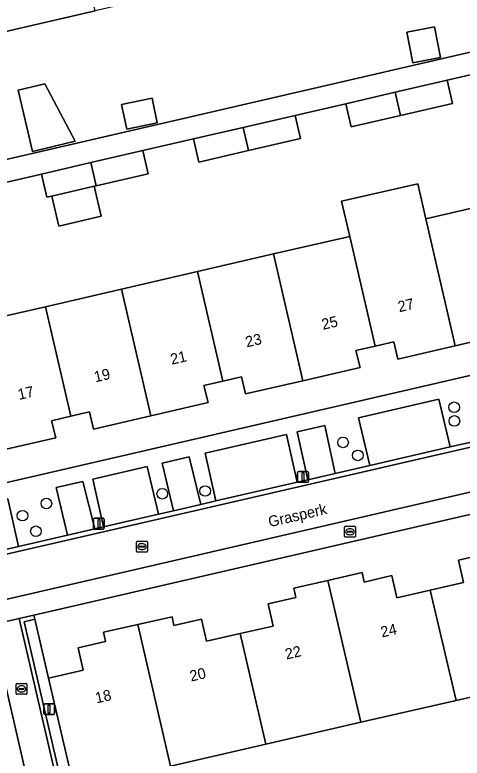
# Model space of a CAD drawing. Extents: x 156412 to 157779, y 382335 to 383768.
# Drawn here: x 156780.6 to 156821.8, y 382800.5 to 382869.1 of the extents above; entities that cross this region are included whole.
import ezdxf

# ---------------------------------------------------------------- set-up
doc = ezdxf.new("R2010")
doc.units = 0
for name, color, linetype in [('IMGEO_Berm_groen', 7, 'Continuous'), ('IMGEO_Boom', 7, 'Continuous'), ('IMGEO_Brandkraan', 7, 'Continuous'), ('IMGEO_Erf', 7, 'Continuous'), ('IMGEO_Groenvoorziening', 7, 'Continuous'), ('IMGEO_Kolk', 7, 'Continuous'), ('IMGEO_Lichtmast', 7, 'Continuous'), ('IMGEO_Muur', 7, 'Continuous'), ('IMGEO_Openbare_ruimte_label', 7, 'Continuous'), ('IMGEO_Pand', 7, 'Continuous'), ('IMGEO_Pand_nummerreeks', 7, 'Continuous'), ('IMGEO_Parkeervlak_open', 7, 'Continuous'), ('IMGEO_Rijbaan_lokaal_gesloten', 7, 'Continuous'), ('IMGEO_Rijbaan_lokaal_open', 7, 'Continuous'), ('IMGEO_Rioolput', 7, 'Continuous'), ('IMGEO_Voetpad_open', 7, 'Continuous')]:
    doc.layers.add(name, color=color, linetype=linetype)

msp = doc.modelspace()

# ---------------------------------------------------------------- linework, layer by layer
at = {"layer": 'IMGEO_Berm_groen'}
msp.add_lwpolyline([(156779.921, 382824.46), (156778.474, 382824.126), (156779.481, 382819.729), (156780.925, 382820.063)], close=True, dxfattribs=at)
at = {"layer": 'IMGEO_Boom'}
for centre in [(156821.07, 382832.904), (156821.092, 382831.642), (156810.83, 382829.664), (156812.188, 382828.466), (156794.167, 382824.928), (156798.117, 382825.181), (156783.483, 382824.023), (156781.278, 382822.903), (156782.515, 382821.465)]:
    msp.add_circle(centre, 0.489, dxfattribs=at)
at = {"layer": 'IMGEO_Brandkraan'}
for p, q in [((156810.963, 382820.996), (156810.963, 382821.848)), ((156811.038, 382821.922), (156811.89, 382821.922)), ((156811.964, 382821.848), (156811.964, 382820.996)), ((156811.222, 382821.416), (156811.222, 382821.428)), ((156811.66, 382821.379), (156811.262, 382821.379)), ((156811.265, 382821.465), (156811.663, 382821.465)), ((156811.451, 382821.702), (156811.476, 382821.702)), ((156811.706, 382821.428), (156811.706, 382821.416)), ((156811.89, 382820.922), (156811.038, 382820.922)), ((156811.474, 382821.142), (156811.449, 382821.142))]:
    msp.add_line(p, q, dxfattribs=at)
for points in [[(156810.963, 382820.996), (156810.963, 382821.848)], [(156811.038, 382821.922), (156811.89, 382821.922)], [(156811.964, 382821.848), (156811.964, 382820.996)], [(156811.89, 382820.922), (156811.038, 382820.922)]]:
    msp.add_lwpolyline(points, dxfattribs=at)
for centre, radius, start, end in [((156811.04, 382821.846), 0.0765, 91.55205, 178.44795), ((156811.04, 382821.846), 0.0765, 91.55205, 178.44795), ((156811.888, 382821.846), 0.0765, 1.55205, 88.44795), ((156811.888, 382821.846), 0.0765, 1.55205, 88.44795), ((156811.262, 382821.425), 0.0403, 85.87752, 175.75265), ((156811.259, 382821.415), 0.0366, 178.93798, 274.71019), ((156811.663, 382821.422), 0.043, 264.86636, 352.45326), ((156811.667, 382821.427), 0.0386, 1.73085, 96.63898), ((156811.04, 382820.998), 0.0765, 181.55205, 268.44795), ((156811.04, 382820.998), 0.0765, 181.55205, 268.44795), ((156811.888, 382820.998), 0.0765, 271.55205, 358.44795), ((156811.888, 382820.998), 0.0765, 271.55205, 358.44795)]:
    msp.add_arc(centre, radius, start, end, dxfattribs=at)
for centre, major_axis, ratio, start_param, end_param in [((156811.45, 382821.422), (-0.387, 0.002), 0.722429, 4.712389, 7.853982), ((156811.475, 382821.422), (-0.39, 0.002), 0.717154, 1.570796, 4.712389)]:
    msp.add_ellipse(centre, major_axis=major_axis, ratio=ratio, start_param=start_param, end_param=end_param, dxfattribs=at)
at = {"layer": 'IMGEO_Erf'}
for points in [[(156842.813, 382873.008), (156840.789, 382881.694), (156831.826, 382879.621), (156823.06, 382877.593), (156814.295, 382875.566), (156814.569, 382874.07), (156809.582, 382872.917), (156809.24, 382874.398), (156805.529, 382873.541), (156796.753, 382871.513), (156787.987, 382869.488), (156779.221, 382867.463), (156770.432, 382865.433), (156761.515, 382863.373), (156762.748, 382858.014), (156765.163, 382858.57), (156766.983, 382852.812), (156839.709, 382869.642), (156839.125, 382872.15), (156840.982, 382872.582)], [(156816.721, 382867.503), (156819.27, 382867.992), (156819.808, 382865.185), (156817.259, 382864.696)], [(156786.134, 382857.461), (156782.201, 382856.501), (156780.871, 382862.176), (156783.35, 382862.757)], [(156793.699, 382859.149), (156790.892, 382858.558), (156790.413, 382860.834), (156793.22, 382861.425)], [(156854.352, 382804.41), (156858.429, 382805.383), (156856.435, 382813.996), (156847.542, 382811.941), (156838.763, 382809.913), (156830.005, 382807.89), (156821.243, 382805.866), (156812.469, 382803.839), (156803.704, 382801.814), (156794.934, 382799.788), (156786.03, 382797.749), (156789.002, 382784.941), (156789.092, 382784.551), (156855.404, 382799.852)]]:
    msp.add_lwpolyline(points, close=True, dxfattribs=at)
for points in [[(156825.084, 382864.155), (156820.428, 382863.078), (156820.924, 382860.935), (156816.139, 382859.828), (156811.573, 382858.771), (156811.077, 382860.914), (156806.401, 382859.833), (156806.897, 382857.69), (156802.112, 382856.583), (156797.546, 382855.526), (156797.05, 382857.669), (156792.375, 382856.588), (156792.871, 382854.445), (156788.085, 382853.337), (156787.89, 382853.292), (156788.53, 382850.527), (156784.618, 382849.622), (156783.978, 382852.387), (156783.52, 382852.281), (156783.024, 382854.424), (156778.348, 382853.343)], [(156776.374, 382840.566), (156783.388, 382842.187), (156790.403, 382843.808), (156797.417, 382845.429), (156804.431, 382847.049), (156811.445, 382848.67), (156810.696, 382851.91), (156817.711, 382853.532), (156818.46, 382850.291), (156825.474, 382851.912)], [(156728.366, 382814.072), (156850.038, 382842.208)], [(156826.424, 382839.802), (156821.165, 382838.583), (156815.879, 382837.358), (156815.511, 382838.945), (156813.786, 382838.545), (156812.023, 382838.137), (156812.403, 382836.583), (156807.133, 382835.358), (156801.852, 382834.13), (156801.483, 382835.718), (156799.754, 382835.316), (156797.996, 382834.907), (156798.381, 382833.346), (156793.104, 382832.119), (156787.819, 382830.89), (156787.45, 382832.478), (156785.725, 382832.077), (156783.962, 382831.668), (156784.347, 382830.093), (156779.075, 382828.879)], [(156852.727, 382829.996), (156782.34, 382813.73), (156782.43, 382813.341), (156783.681, 382807.923), (156786.86, 382808.665), (156786.397, 382810.714), (156788.942, 382811.29), (156788.748, 382812.148), (156791.906, 382812.863), (156795.085, 382813.582), (156795.233, 382812.781), (156797.778, 382813.362), (156798.245, 382811.315), (156801.337, 382812.021), (156804.397, 382812.719), (156803.929, 382814.767), (156806.474, 382815.348), (156806.278, 382816.206), (156809.442, 382816.929), (156812.606, 382817.651), (156812.785, 382816.784), (156815.327, 382817.372), (156815.801, 382815.326), (156818.875, 382816.038), (156821.948, 382816.749), (156821.475, 382818.795), (156824.018, 382819.384)]]:
    msp.add_lwpolyline(points, dxfattribs=at)
at = {"layer": 'IMGEO_Groenvoorziening'}
msp.add_lwpolyline([(156789.002, 382784.941), (156786.03, 382797.749), (156783.681, 382807.923), (156782.43, 382813.341), (156781.442, 382813.112), (156788.02, 382784.714)], close=True, dxfattribs=at)
at = {"layer": 'IMGEO_Kolk'}
for p, q in [((156780.687, 382806.497), (156780.687, 382807.349)), ((156780.762, 382807.423), (156781.614, 382807.423)), ((156780.946, 382806.917), (156780.946, 382806.929)), ((156781.384, 382806.88), (156780.986, 382806.88)), ((156780.989, 382806.966), (156781.387, 382806.966)), ((156781.175, 382807.203), (156781.2, 382807.203)), ((156781.43, 382806.929), (156781.43, 382806.917)), ((156781.688, 382807.349), (156781.688, 382806.497)), ((156781.614, 382806.423), (156780.762, 382806.423)), ((156781.198, 382806.643), (156781.173, 382806.643))]:
    msp.add_line(p, q, dxfattribs=at)
for points in [[(156780.687, 382806.497), (156780.687, 382807.349)], [(156780.762, 382807.423), (156781.614, 382807.423)], [(156781.688, 382807.349), (156781.688, 382806.497)], [(156781.614, 382806.423), (156780.762, 382806.423)]]:
    msp.add_lwpolyline(points, dxfattribs=at)
for centre, radius, start, end in [((156780.764, 382807.347), 0.0765, 91.55205, 178.44795), ((156780.764, 382807.347), 0.0765, 91.55205, 178.44795), ((156780.986, 382806.926), 0.0403, 85.87752, 175.75265), ((156780.983, 382806.916), 0.0366, 178.93798, 274.71019), ((156781.387, 382806.923), 0.043, 264.86636, 352.45326), ((156781.391, 382806.928), 0.0386, 1.73085, 96.63898), ((156781.612, 382807.347), 0.0765, 1.55205, 88.44795), ((156781.612, 382807.347), 0.0765, 1.55205, 88.44795), ((156780.764, 382806.499), 0.0765, 181.55205, 268.44795), ((156780.764, 382806.499), 0.0765, 181.55205, 268.44795), ((156781.612, 382806.499), 0.0765, 271.55205, 358.44795), ((156781.612, 382806.499), 0.0765, 271.55205, 358.44795)]:
    msp.add_arc(centre, radius, start, end, dxfattribs=at)
for centre, major_axis, ratio, start_param, end_param in [((156781.174, 382806.923), (-0.387, 0.002), 0.722429, 4.712389, 7.853982), ((156781.199, 382806.923), (-0.39, 0.002), 0.717154, 1.570796, 4.712389)]:
    msp.add_ellipse(centre, major_axis=major_axis, ratio=ratio, start_param=start_param, end_param=end_param, dxfattribs=at)
at = {"layer": 'IMGEO_Lichtmast'}
for p, q in [((156806.644, 382826.08), (156806.644, 382826.88)), ((156806.644, 382826.88), (156806.644, 382826.08)), ((156806.744, 382826.98), (156807.534, 382826.98)), ((156807.534, 382826.98), (156806.744, 382826.98)), ((156807.634, 382826.88), (156807.634, 382826.08)), ((156807.634, 382826.08), (156807.634, 382826.88)), ((156807.534, 382825.98), (156806.744, 382825.98)), ((156806.744, 382825.98), (156807.534, 382825.98)), ((156787.83, 382821.761), (156787.83, 382822.561)), ((156787.83, 382822.561), (156787.83, 382821.761)), ((156787.93, 382822.661), (156788.72, 382822.661)), ((156788.72, 382822.661), (156787.93, 382822.661)), ((156788.82, 382822.561), (156788.82, 382821.761)), ((156788.82, 382821.761), (156788.82, 382822.561)), ((156788.72, 382821.661), (156787.93, 382821.661)), ((156787.93, 382821.661), (156788.72, 382821.661)), ((156783.241, 382804.648), (156783.241, 382805.448)), ((156783.241, 382805.448), (156783.241, 382804.648)), ((156783.341, 382805.548), (156784.131, 382805.548)), ((156784.131, 382805.548), (156783.341, 382805.548)), ((156784.231, 382805.448), (156784.231, 382804.648)), ((156784.231, 382804.648), (156784.231, 382805.448)), ((156784.131, 382804.548), (156783.341, 382804.548)), ((156783.341, 382804.548), (156784.131, 382804.548))]:
    msp.add_line(p, q, dxfattribs=at)
for points in [[(156807.064, 382826.855), (156807.214, 382826.855), (156807.214, 382826.105), (156807.064, 382826.105), (156807.064, 382826.855)], [(156788.25, 382822.536), (156788.4, 382822.536), (156788.4, 382821.786), (156788.25, 382821.786), (156788.25, 382822.536)], [(156783.661, 382805.423), (156783.811, 382805.423), (156783.811, 382804.673), (156783.661, 382804.673), (156783.661, 382805.423)]]:
    msp.add_lwpolyline(points, dxfattribs=at)
for centre, start, end in [((156806.744, 382826.88), 90, 180), ((156806.744, 382826.88), 90, 180), ((156807.534, 382826.88), 0, 90), ((156807.534, 382826.88), 360, 90), ((156806.744, 382826.08), 180, 270), ((156806.744, 382826.08), 180, 270), ((156807.534, 382826.08), 270, 0), ((156807.534, 382826.08), 270, 0), ((156787.93, 382822.561), 90, 180), ((156787.93, 382822.561), 90, 180), ((156788.72, 382822.561), 0, 90), ((156788.72, 382822.561), 360, 90), ((156787.93, 382821.761), 180, 270), ((156787.93, 382821.761), 180, 270), ((156788.72, 382821.761), 270, 0), ((156788.72, 382821.761), 270, 0), ((156783.341, 382805.448), 90, 180), ((156783.341, 382805.448), 90, 180), ((156784.131, 382805.448), 0, 90), ((156784.131, 382805.448), 360, 90), ((156783.341, 382804.648), 180, 270), ((156783.341, 382804.648), 180, 270), ((156784.131, 382804.648), 270, 0), ((156784.131, 382804.648), 270, 0)]:
    msp.add_arc(centre, 0.1, start, end, dxfattribs=at)
at = {"layer": 'IMGEO_Muur'}
msp.add_lwpolyline([(156781.442, 382813.112), (156782.43, 382813.341), (156782.34, 382813.73), (156780.962, 382813.412), (156787.72, 382784.234), (156789.092, 382784.551), (156789.002, 382784.941), (156788.02, 382784.714)], close=True, dxfattribs=at)
at = {"layer": 'IMGEO_Pand'}
for points in [[(156785.626, 382879.701), (156784.954, 382882.605), (156781.822, 382881.881), (156782.03, 382881.024), (156779.448, 382880.427), (156779.921, 382878.381), (156777.691, 382877.865), (156777.037, 382877.714), (156776.858, 382877.673), (156779.221, 382867.463), (156787.987, 382869.488)], [(156816.721, 382867.503), (156817.259, 382864.696), (156819.808, 382865.185), (156819.27, 382867.992)], [(156815.643, 382861.971), (156816.139, 382859.828), (156820.924, 382860.935), (156820.428, 382863.078)], [(156782.201, 382856.501), (156786.134, 382857.461), (156783.35, 382862.757), (156780.871, 382862.176)], [(156815.643, 382861.971), (156811.077, 382860.914), (156811.573, 382858.771), (156816.139, 382859.828)], [(156793.699, 382859.149), (156793.22, 382861.425), (156790.413, 382860.834), (156790.892, 382858.558)], [(156801.616, 382858.726), (156802.112, 382856.583), (156806.897, 382857.69), (156806.401, 382859.833)], [(156801.616, 382858.726), (156797.05, 382857.669), (156797.546, 382855.526), (156802.112, 382856.583)], [(156787.589, 382855.48), (156788.085, 382853.337), (156792.871, 382854.445), (156792.375, 382856.588)], [(156787.589, 382855.48), (156783.024, 382854.424), (156783.52, 382852.281), (156783.978, 382852.387), (156787.89, 382853.292), (156788.085, 382853.337)], [(156818.46, 382850.291), (156817.711, 382853.532), (156810.696, 382851.91), (156811.445, 382848.67), (156813.786, 382838.545), (156815.511, 382838.945), (156815.879, 382837.358), (156821.165, 382838.583)], [(156787.89, 382853.292), (156783.978, 382852.387), (156784.618, 382849.622), (156788.53, 382850.527)], [(156825.474, 382851.912), (156818.46, 382850.291), (156821.165, 382838.583), (156826.424, 382839.802), (156826.062, 382841.405), (156827.808, 382841.808)], [(156807.133, 382835.358), (156812.403, 382836.583), (156812.023, 382838.137), (156813.786, 382838.545), (156811.445, 382848.67), (156804.431, 382847.049)], [(156807.133, 382835.358), (156804.431, 382847.049), (156797.417, 382845.429), (156799.754, 382835.316), (156801.483, 382835.718), (156801.852, 382834.13)], [(156790.403, 382843.808), (156793.104, 382832.119), (156798.381, 382833.346), (156797.996, 382834.907), (156799.754, 382835.316), (156797.417, 382845.429)], [(156790.403, 382843.808), (156783.388, 382842.187), (156785.725, 382832.077), (156787.45, 382832.478), (156787.819, 382830.89), (156793.104, 382832.119)], [(156776.374, 382840.566), (156779.075, 382828.879), (156784.347, 382830.093), (156783.962, 382831.668), (156785.725, 382832.077), (156783.388, 382842.187)], [(156830.005, 382807.89), (156826.975, 382820.972), (156823.819, 382820.241), (156824.018, 382819.384), (156821.475, 382818.795), (156821.948, 382816.749), (156818.875, 382816.038), (156821.243, 382805.866)], [(156821.243, 382805.866), (156818.875, 382816.038), (156815.801, 382815.326), (156815.327, 382817.372), (156812.785, 382816.784), (156812.606, 382817.651), (156809.442, 382816.929), (156812.469, 382803.839)], [(156801.337, 382812.021), (156803.704, 382801.814), (156812.469, 382803.839), (156809.442, 382816.929), (156806.278, 382816.206), (156806.474, 382815.348), (156803.929, 382814.767), (156804.397, 382812.719)], [(156791.906, 382812.863), (156794.934, 382799.788), (156803.704, 382801.814), (156801.337, 382812.021), (156798.245, 382811.315), (156797.778, 382813.362), (156795.233, 382812.781), (156795.085, 382813.582)], [(156791.906, 382812.863), (156788.748, 382812.148), (156788.942, 382811.29), (156786.397, 382810.714), (156786.86, 382808.665), (156783.681, 382807.923), (156786.03, 382797.749), (156794.934, 382799.788)], [(156779.772, 382807.008), (156776.501, 382806.275), (156776.034, 382808.302), (156773.462, 382807.709), (156773.264, 382808.567), (156770.171, 382807.854), (156770.837, 382804.948), (156773.17, 382794.779), (156782.104, 382796.837)]]:
    msp.add_lwpolyline(points, close=True, dxfattribs=at)
at = {"layer": 'IMGEO_Parkeervlak_open'}
for points in [[(156819.663, 382833.644), (156812.253, 382831.932), (156813.285, 382827.537), (156820.711, 382829.253)], [(156809.138, 382831.212), (156806.612, 382830.628), (156807.579, 382826.219), (156810.093, 382826.8)], [(156805.602, 382830.395), (156798.115, 382828.665), (156799.105, 382824.262), (156806.603, 382825.994)], [(156796.646, 382828.325), (156794.17, 382827.753), (156795.212, 382823.363), (156797.723, 382823.943)], [(156792.76, 382827.427), (156787.751, 382826.269), (156788.741, 382821.868), (156793.807, 382823.039)], [(156786.851, 382826.062), (156784.394, 382825.494), (156785.424, 382821.102), (156787.934, 382821.682)]]:
    msp.add_lwpolyline(points, close=True, dxfattribs=at)
at = {"layer": 'IMGEO_Rijbaan_lokaal_gesloten'}
msp.add_lwpolyline([(156925.817, 382853.068), (156855.39, 382836.785), (156816.178, 382827.739), (156776.982, 382818.697), (156706.623, 382802.451), (156704.67, 382802.003), (156705.372, 382798.026), (156707.336, 382798.509), (156707.464, 382798.538), (156780.281, 382815.295), (156817.084, 382823.811), (156856.378, 382832.904)], dxfattribs=at)
at = {"layer": 'IMGEO_Rijbaan_lokaal_open'}
for points in [[(156704.67, 382802.003), (156706.623, 382802.451), (156776.982, 382818.697), (156816.178, 382827.739), (156855.39, 382836.785), (156925.817, 382853.068)], [(156823.035, 382829.789), (156820.711, 382829.253), (156813.285, 382827.537), (156810.093, 382826.8), (156807.579, 382826.219), (156806.603, 382825.994), (156799.105, 382824.262), (156797.723, 382823.943), (156795.212, 382823.363), (156793.807, 382823.039), (156788.741, 382821.868), (156787.934, 382821.682), (156785.424, 382821.102), (156780.925, 382820.063), (156779.481, 382819.729)]]:
    msp.add_lwpolyline(points, dxfattribs=at)
at = {"layer": 'IMGEO_Rioolput'}
for p, q in [((156791.8, 382819.622), (156791.8, 382820.474)), ((156791.875, 382820.548), (156792.727, 382820.548)), ((156792.801, 382820.474), (156792.801, 382819.622)), ((156792.059, 382820.042), (156792.059, 382820.054)), ((156792.497, 382820.005), (156792.099, 382820.005)), ((156792.102, 382820.091), (156792.5, 382820.091)), ((156792.288, 382820.328), (156792.313, 382820.328)), ((156792.543, 382820.054), (156792.543, 382820.042)), ((156792.727, 382819.548), (156791.875, 382819.548)), ((156792.311, 382819.768), (156792.286, 382819.768))]:
    msp.add_line(p, q, dxfattribs=at)
for points in [[(156791.8, 382819.622), (156791.8, 382820.474)], [(156791.875, 382820.548), (156792.727, 382820.548)], [(156792.801, 382820.474), (156792.801, 382819.622)], [(156792.727, 382819.548), (156791.875, 382819.548)]]:
    msp.add_lwpolyline(points, dxfattribs=at)
for centre, radius, start, end in [((156791.877, 382820.472), 0.0765, 91.55205, 178.44795), ((156791.877, 382820.472), 0.0765, 91.55205, 178.44795), ((156792.725, 382820.472), 0.0765, 1.55205, 88.44795), ((156792.725, 382820.472), 0.0765, 1.55205, 88.44795), ((156792.099, 382820.051), 0.0403, 85.87752, 175.75265), ((156792.096, 382820.041), 0.0366, 178.93798, 274.71019), ((156792.5, 382820.048), 0.043, 264.86636, 352.45326), ((156792.504, 382820.053), 0.0386, 1.73085, 96.63898), ((156791.877, 382819.624), 0.0765, 181.55205, 268.44795), ((156791.877, 382819.624), 0.0765, 181.55205, 268.44795), ((156792.725, 382819.624), 0.0765, 271.55205, 358.44795), ((156792.725, 382819.624), 0.0765, 271.55205, 358.44795)]:
    msp.add_arc(centre, radius, start, end, dxfattribs=at)
for centre, major_axis, ratio, start_param, end_param in [((156792.287, 382820.048), (-0.387, 0.002), 0.722429, 4.712389, 7.853982), ((156792.312, 382820.048), (-0.39, 0.002), 0.717154, 1.570796, 4.712389)]:
    msp.add_ellipse(centre, major_axis=major_axis, ratio=ratio, start_param=start_param, end_param=end_param, dxfattribs=at)
at = {"layer": 'IMGEO_Voetpad_open'}
for points in [[(156778.348, 382853.343), (156783.024, 382854.424), (156787.589, 382855.48), (156792.375, 382856.588), (156797.05, 382857.669), (156801.616, 382858.726), (156806.401, 382859.833), (156811.077, 382860.914), (156815.643, 382861.971), (156820.428, 382863.078), (156825.084, 382864.155), (156829.66, 382865.213), (156834.426, 382866.316), (156839.228, 382867.427), (156843.826, 382868.491), (156843.397, 382870.5), (156839.709, 382869.642), (156766.983, 382852.812)], [(156853.925, 382843.103), (156851.402, 382842.527), (156850.038, 382842.208), (156728.366, 382814.072)], [(156779.921, 382824.46), (156780.925, 382820.063), (156785.424, 382821.102), (156784.394, 382825.494), (156786.851, 382826.062), (156787.934, 382821.682), (156788.741, 382821.868), (156787.751, 382826.269), (156792.76, 382827.427), (156793.807, 382823.039), (156795.212, 382823.363), (156794.17, 382827.753), (156796.646, 382828.325), (156797.723, 382823.943), (156799.105, 382824.262), (156798.115, 382828.665), (156805.602, 382830.395), (156806.603, 382825.994), (156807.579, 382826.219), (156806.612, 382830.628), (156809.138, 382831.212), (156810.093, 382826.8), (156813.285, 382827.537), (156812.253, 382831.932), (156819.663, 382833.644), (156820.711, 382829.253), (156823.035, 382829.789)]]:
    msp.add_lwpolyline(points, dxfattribs=at)
for points in [[(156852.727, 382829.996), (156854.08, 382830.294), (156856.714, 382830.844), (156856.91, 382830.891), (156859.126, 382831.425), (156927.114, 382847.315), (156926.664, 382849.268), (156923.197, 382848.454), (156856.378, 382832.904), (156817.084, 382823.811), (156780.281, 382815.295), (156707.464, 382798.538), (156707.908, 382796.596), (156778.432, 382812.831), (156780.962, 382813.412), (156782.34, 382813.73)], [(156787.72, 382784.234), (156780.962, 382813.412), (156778.432, 382812.831), (156779.772, 382807.008), (156782.104, 382796.837), (156784.918, 382784.438), (156785.319, 382782.658), (156785.823, 382780.519), (156787.812, 382771.96), (156790.521, 382760.248), (156791.208, 382757.283), (156793.73, 382757.867), (156788.095, 382782.246)]]:
    msp.add_lwpolyline(points, close=True, dxfattribs=at)

# ---------------------------------------------------------------- texts
at = {"layer": 'IMGEO_Openbare_ruimte_label'}
msp.add_text('Grasperk', height=1, rotation=13.0075, dxfattribs=at).set_placement((156804.057, 382821.834))
at = {"layer": 'IMGEO_Pand_nummerreeks'}
for s, rotation, p in [('27', 13.00614, (156816.008, 382841.669)), ('25', 13.00408, (156808.982, 382840.047)), ('23', 13.00408, (156801.957, 382838.425)), ('21', 13.00408, (156795.042, 382836.827)), ('19', 13.00408, (156787.996, 382835.2)), ('17', 13.00408, (156780.971, 382833.577)), ('24', 13.00484, (156814.417, 382811.656)), ('22', 13.00484, (156805.613, 382809.622)), ('20', 13.00484, (156796.818, 382807.59)), ('18', 13.00484, (156788.106, 382805.579))]:
    msp.add_text(s, height=1, rotation=rotation, dxfattribs=at).set_placement(p)

doc.saveas('drawing.dxf')
